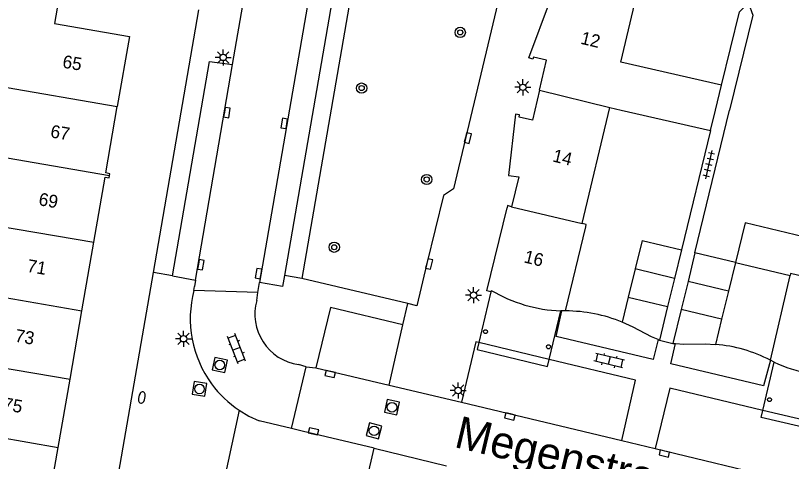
# Model space of a CAD drawing. Extents: x 124000 to 128010, y 398999 to 403000.
# Drawn here: x 127334.5 to 127394.9, y 399972.6 to 400007.4 of the extents above; entities that cross this region are included whole.
import ezdxf

# ---------------------------------------------------------------- set-up
doc = ezdxf.new("R2010")
doc.units = 0
for name, color, linetype in [('gg-afsc-erfafscheiding', 7, 'Continuous'), ('gg-afsc-muur', 7, 'Continuous'), ('gg-anno-huisnummerreeks BGT', 7, 'Continuous'), ('gg-anno-openbare ruimte label', 7, 'Continuous'), ('gg-bbg-bijgebouw', 7, 'Continuous'), ('gg-bbg-gedigitaliseerde bebouwing', 7, 'Continuous'), ('gg-bbg-gedigitaliseerde bijgebouw', 7, 'Continuous'), ('gg-bbg-hoofdgebouw', 7, 'Continuous'), ('gg-bbg-onder overbouw', 7, 'Continuous'), ('gg-bbg-pand overbouw', 7, 'Continuous'), ('gg-bbg-pilaar onder overbouw', 7, 'Continuous'), ('gg-bbg-tussenscheiding', 7, 'Continuous'), ('gg-knt-verharding', 7, 'Continuous'), ('gg-knt-verharding nz', 7, 'Continuous'), ('gt-grn-weggrens', 7, 'Continuous'), ('gt-symb-boom', 7, 'Continuous'), ('gt-symb-brandkraan', 7, 'Continuous'), ('gt-symb-klinker verharding', 7, 'Continuous'), ('gt-symb-kolk', 7, 'Continuous'), ('gt-symb-lichtmast', 7, 'Continuous'), ('gt-symb-rioolschacht', 7, 'Continuous'), ('gt-symb-tegel verharding', 7, 'Continuous')]:
    doc.layers.add(name, color=color, linetype=linetype)

# ---------------------------------------------------------------- blocks, each defined once
blk = doc.blocks.new('gt0-LMAST')
at = {"layer": 'gt-symb-lichtmast'}
for p, q in [((-0.005, 0.246), (-0.005, 0.621)), ((-0.182, 0.173), (-0.447, 0.438)), ((0.172, 0.173), (0.437, 0.438)), ((-0.255, -0.004), (-0.63, -0.004)), ((-0.182, -0.181), (-0.447, -0.446)), ((-0.005, -0.254), (-0.005, -0.629)), ((0.437, -0.446), (0.172, -0.181)), ((0.245, -0.004), (0.62, -0.004))]:
    blk.add_line(p, q, dxfattribs=at)
blk.add_circle((-0.005, -0.004), 0.25, dxfattribs=at)
blk = doc.blocks.new('gt0-TEG1')
at = {"layer": 'gt-symb-tegel verharding'}
for p, q in [((-1.125, 0), (1.125, 0)), ((-0.9, -0.25), (-0.9, 0.25)), ((-0.45, -0.25), (-0.45, 0.25)), ((0, -0.25), (0, 0.25)), ((0.45, -0.25), (0.45, 0.25)), ((0.9, -0.25), (0.9, 0.25))]:
    blk.add_line(p, q, dxfattribs=at)
blk = doc.blocks.new('gt0-KOLK')
at = {"layer": 'gt-symb-kolk'}
blk.add_lwpolyline([(0, 0), (0.375, 0), (0.375, 0.4), (-0.375, 0.4), (-0.375, 0), (0, 0)], dxfattribs=at)
blk = doc.blocks.new('gt0-BOOM')
at = {"layer": 'gt-symb-boom'}
for radius in [0.4, 0.2]:
    blk.add_circle((0, 0), radius, dxfattribs=at)
blk = doc.blocks.new('gt0-KL1')
at = {"layer": 'gt-symb-klinker verharding'}
for p, q in [((-1.15, 0.3), (1.15, 0.3)), ((-1, -0.3), (-1, 0.3)), ((-0.5, 0.3), (-0.5, 0.45)), ((0, -0.3), (0, 0.3)), ((0.5, 0.3), (0.5, 0.45)), ((1, -0.3), (1, 0.3)), ((-1.15, -0.3), (1.15, -0.3)), ((-0.5, -0.45), (-0.5, -0.3)), ((0.5, -0.45), (0.5, -0.3))]:
    blk.add_line(p, q, dxfattribs=at)
blk = doc.blocks.new('gt0-RS')
at = {"layer": 'gt-symb-rioolschacht'}
blk.add_lwpolyline([(-0.5, -0.5), (0.5, -0.5), (0.5, 0.5), (-0.5, 0.5)], close=True, dxfattribs=at)
blk.add_circle((0, 0), 0.375, dxfattribs=at)
blk = doc.blocks.new('gt0-BR')
at = {"layer": 'gt-symb-brandkraan'}
for centre, radius, start, end in [((-0.244, 0), 0.206, 107.56694, 252.43307), ((0.599, -2.664), 3, 106.89205, 107.56694), ((0, -0.691), 0.938, 73.10799, 106.89205), ((-0.599, -2.664), 3, 72.43309, 73.10799), ((0.244, 0), 0.206, 287.56695, 72.43309), ((0.599, 2.664), 3, 252.43307, 253.10797), ((0, 0.691), 0.938, 253.10797, 286.89206), ((-0.599, 2.664), 3, 286.89206, 287.56695)]:
    blk.add_arc(centre, radius, start, end, dxfattribs=at)

msp = doc.modelspace()

# ---------------------------------------------------------------- linework, layer by layer
at = {"layer": 'gg-afsc-erfafscheiding'}
for p, q in [((127387.428, 399988.88), (127390.13, 400000)), ((127388.639, 399998.42), (127386.37, 399989.117))]:
    msp.add_line(p, q, dxfattribs=at)
msp.add_lwpolyline([(127389.5, 400001.953), (127390.887, 400007.66), (127391.605, 400008.338), (127391.93, 400007.407), (127390.13, 400000)], dxfattribs=at)
at = {"layer": 'gg-afsc-muur'}
for centre, radius, start, end in [((127377.356, 399972.842), 11.517, 67.5221, 90.0429), ((127388.107, 399970.49), 11.3, 62.61222, 85.32367)]:
    msp.add_arc(centre, radius, start, end, dxfattribs=at)
at = {"layer": 'gg-bbg-bijgebouw'}
for p, q in [((127383.306, 399989.856), (127382.766, 399987.632)), ((127390.576, 399988.131), (127390.036, 399985.906)), ((127382.766, 399987.632), (127382.233, 399985.435)), ((127390.036, 399985.906), (127389.503, 399983.71)), ((127382.233, 399985.435), (127381.759, 399983.484)), ((127389.503, 399983.71), (127389.028, 399981.753)), ((127384.552, 399982.126), (127384.659, 399982.078)), ((127385.713, 399981.822), (127385.915, 399981.812))]:
    msp.add_line(p, q, dxfattribs=at)
for points in [[(127384.552, 399982.126), (127384.048, 399982.351), (127382.623, 399983.107), (127381.759, 399983.484)], [(127385.915, 399981.812), (127386.557, 399981.782), (127388.216, 399981.807), (127389.028, 399981.753)]]:
    msp.add_lwpolyline(points, dxfattribs=at)
at = {"layer": 'gg-bbg-gedigitaliseerde bebouwing'}
for p, q in [((127381.647, 400003.737), (127383.016, 400009.451)), ((127389.5, 400001.953), (127381.647, 400003.737)), ((127389.024, 400000), (127389.5, 400001.953)), ((127378.634, 399991.16), (127380.8, 400000.202)), ((127380.8, 400000.202), (127381.689, 400000)), ((127381.689, 400000), (127388.639, 399998.42)), ((127388.639, 399998.42), (127389.024, 400000)), ((127377.347, 399984.359), (127378.915, 399990.916)), ((127390.576, 399988.131), (127394.842, 399987.116)), ((127393.305, 399980.524), (127394.842, 399987.116))]:
    msp.add_line(p, q, dxfattribs=at)
for points in [[(127378.915, 399990.916), (127378.955, 399991.082), (127378.634, 399991.16)], [(127395.894, 399990.124), (127391.347, 399991.233), (127390.576, 399988.131)]]:
    msp.add_lwpolyline(points, dxfattribs=at)
at = {"layer": 'gg-bbg-gedigitaliseerde bijgebouw'}
for p, q in [((127383.306, 399989.856), (127386.37, 399989.117)), ((127386.37, 399989.117), (127385.829, 399986.892)), ((127387.428, 399988.88), (127386.887, 399986.655)), ((127390.576, 399988.131), (127387.428, 399988.88)), ((127385.829, 399986.892), (127385.295, 399984.696)), ((127386.887, 399986.655), (127386.354, 399984.459)), ((127385.295, 399984.696), (127384.659, 399982.078)), ((127386.354, 399984.459), (127385.713, 399981.822))]:
    msp.add_line(p, q, dxfattribs=at)
at = {"layer": 'gg-bbg-hoofdgebouw'}
for p, q in [((127339.654, 399984.375), (127340.578, 399989.704)), ((127338.728, 399979.037), (127339.654, 399984.375)), ((127377.059, 399984.361), (127376.97, 399984.362)), ((127377.347, 399984.359), (127377.059, 399984.361)), ((127393.607, 399980.359), (127393.305, 399980.524)), ((127337.807, 399973.732), (127338.728, 399979.037)), ((127336.883, 399968.406), (127337.807, 399973.732))]:
    msp.add_line(p, q, dxfattribs=at)
for points in [[(127375.311, 400001.552), (127375.867, 400003.88), (127374.853, 400004.123), (127374.781, 400003.957), (127374.493, 400004.082), (127376.159, 400008.607), (127376.921, 400008.322), (127377.51, 400010.806)], [(127338.024, 400009.615), (127337.528, 400006.758), (127343.361, 400005.746), (127342.413, 400000.282)], [(127375.311, 400001.552), (127374.755, 399999.224), (127373.732, 399999.447), (127373.756, 399999.636), (127373.438, 399999.676), (127372.901, 399994.9), (127373.701, 399994.798), (127373.14, 399992.476)], [(127341.805, 399994.906), (127341.83, 399995.049), (127341.515, 399995.104), (127342.413, 400000.282)], [(127340.578, 399989.704), (127341.46, 399994.788), (127341.775, 399994.733), (127341.805, 399994.906)], [(127371.528, 399985.847), (127371.21, 399985.925), (127372.782, 399992.395)], [(127373.14, 399992.476), (127372.822, 399992.56), (127372.782, 399992.395)]]:
    msp.add_lwpolyline(points, dxfattribs=at)
at = {"layer": 'gg-bbg-onder overbouw'}
msp.add_line((127371.558, 399985.961), (127371.528, 399985.847), dxfattribs=at)
for centre, radius, start, end in [((127377.381, 399995.711), 11.356, 239.1533, 267.92667), ((127398.229, 399990.236), 10.905, 244.92531, 274.83107)]:
    msp.add_arc(centre, radius, start, end, dxfattribs=at)
at = {"layer": 'gg-bbg-pand overbouw'}
for p, q in [((127371.528, 399985.847), (127370.587, 399981.893)), ((127376.072, 399980.574), (127376.97, 399984.362)), ((127392.719, 399976.609), (127393.607, 399980.359))]:
    msp.add_line(p, q, dxfattribs=at)
for points in [[(127370.587, 399981.893), (127370.458, 399981.352), (127375.946, 399980.044), (127376.072, 399980.574)], [(127398.195, 399975.298), (127398.074, 399974.777), (127392.59, 399976.067), (127392.719, 399976.609)]]:
    msp.add_lwpolyline(points, dxfattribs=at)
at = {"layer": 'gg-bbg-pilaar onder overbouw'}
for points in [[(127371.057, 399982.892), (127371.155, 399982.892), (127371.234, 399982.835), (127371.264, 399982.742), (127371.234, 399982.649), (127371.155, 399982.592), (127371.057, 399982.592), (127370.978, 399982.649), (127370.948, 399982.742), (127370.978, 399982.835), (127371.057, 399982.892)], [(127375.966, 399981.718), (127376.064, 399981.718), (127376.143, 399981.661), (127376.173, 399981.568), (127376.143, 399981.475), (127376.064, 399981.418), (127375.966, 399981.418), (127375.887, 399981.475), (127375.857, 399981.568), (127375.887, 399981.661), (127375.966, 399981.718)], [(127393.184, 399977.6), (127393.282, 399977.6), (127393.361, 399977.543), (127393.391, 399977.45), (127393.361, 399977.357), (127393.282, 399977.3), (127393.184, 399977.3), (127393.105, 399977.357), (127393.075, 399977.45), (127393.105, 399977.543), (127393.184, 399977.6)]]:
    msp.add_lwpolyline(points, dxfattribs=at)
at = {"layer": 'gg-bbg-tussenscheiding'}
for p, q in [((127332.521, 400001.99), (127342.413, 400000.282)), ((127375.311, 400001.552), (127380.8, 400000.202)), ((127331.283, 399996.727), (127341.805, 399994.906)), ((127373.14, 399992.476), (127378.634, 399991.16)), ((127330.659, 399991.409), (127340.578, 399989.704)), ((127385.829, 399986.892), (127382.766, 399987.632)), ((127390.036, 399985.906), (127386.887, 399986.655)), ((127329.763, 399986.077), (127339.654, 399984.375)), ((127382.233, 399985.435), (127385.295, 399984.696)), ((127389.503, 399983.71), (127386.354, 399984.459)), ((127328.838, 399980.739), (127338.728, 399979.037)), ((127324.995, 399975.933), (127337.807, 399973.732))]:
    msp.add_line(p, q, dxfattribs=at)
msp.add_lwpolyline([(127400.715, 399985.9), (127394.882, 399987.287), (127394.842, 399987.116)], dxfattribs=at)
at = {"layer": 'gg-knt-verharding'}
for p, q in [((127369.679, 400061.421), (127356.796, 399986.891)), ((127351.382, 400003.552), (127352.933, 400012.438)), ((127345.224, 399987.354), (127348.76, 400007.822)), ((127342.351, 399970.724), (127345.224, 399987.354)), ((127346.704, 399987.098), (127348.513, 399986.748)), ((127365.046, 399984.937), (127356.796, 399986.891)), ((127348.382, 399985.955), (127348.431, 399986.25)), ((127348.513, 399986.748), (127348.431, 399986.25)), ((127353.377, 399985.784), (127353.495, 399986.57)), ((127353.377, 399985.784), (127348.382, 399985.955)), ((127363.605, 399978.572), (127364.654, 399983.284)), ((127384.659, 399982.078), (127385.713, 399981.822)), ((127355.988, 399975.198), (127357.121, 399980.018)), ((127357.121, 399980.018), (127357.881, 399979.924)), ((127363.605, 399978.572), (127369.246, 399977.243)), ((127351.911, 399976.619), (127350.756, 399971.33)), ((127356.807, 399975.005), (127355.988, 399975.198)), ((127381.727, 399974.258), (127384.333, 399973.633)), ((127361.342, 399969.018), (127362.424, 399973.678)), ((127362.424, 399973.678), (127368.078, 399972.304))]:
    msp.add_line(p, q, dxfattribs=at)
for points in [[(127365.966, 400058.495), (127367.737, 400058.14), (127355.438, 399987.126)], [(127383.293, 400058.146), (127381.033, 400048.605), (127381.411, 400047.592), (127368.6, 399993.874), (127367.822, 399993.346), (127366.522, 399988.057), (127365.767, 399984.766), (127365.046, 399984.937)], [(127346.704, 399987.098), (127349.59, 400003.778), (127351.382, 400003.552)], [(127355.438, 399987.126), (127355.288, 399986.261), (127353.495, 399986.57)], [(127364.654, 399983.284), (127359.024, 399984.625), (127357.881, 399979.924)], [(127384.552, 399982.126), (127384.176, 399980.57), (127376.619, 399982.36), (127377.059, 399984.361)], [(127370.587, 399981.893), (127370.364, 399981.947), (127369.246, 399977.243)], [(127393.305, 399980.524), (127392.766, 399978.518), (127385.559, 399980.242), (127385.915, 399981.812)], [(127381.727, 399974.258), (127382.787, 399978.958), (127376.072, 399980.574)], [(127392.719, 399976.609), (127385.472, 399978.345), (127384.333, 399973.633)]]:
    msp.add_lwpolyline(points, dxfattribs=at)
at = {"layer": 'gg-knt-verharding nz'}
for p, q in [((127365.966, 400058.495), (127353.495, 399986.57)), ((127348.513, 399986.748), (127351.382, 400003.552)), ((127353.283, 399985.173), (127353.377, 399985.784)), ((127376.072, 399980.574), (127370.587, 399981.893)), ((127357.121, 399980.018), (127356.523, 399980.188)), ((127357.881, 399979.924), (127363.605, 399978.572)), ((127369.246, 399977.243), (127381.727, 399974.258)), ((127398.195, 399975.298), (127392.719, 399976.609)), ((127355.988, 399975.198), (127353.476, 399975.791)), ((127362.424, 399973.678), (127356.807, 399975.005)), ((127384.333, 399973.633), (127397.254, 399970.542))]:
    msp.add_line(p, q, dxfattribs=at)
msp.add_lwpolyline([(127351.911, 399976.619), (127352.672, 399976.165), (127353.476, 399975.791)], dxfattribs=at)
for centre, radius, start, end in [((127356.696, 399983.763), 8.598, 165.22674, 216.26154), ((127357.087, 399984.1), 3.952, 164.24558, 261.79812), ((127356.703, 399983.77), 8.608, 216.2757, 236.17595)]:
    msp.add_arc(centre, radius, start, end, dxfattribs=at)
at = {"layer": 'gt-grn-weggrens'}
for p, q in [((127346.704, 399987.098), (127345.224, 399987.354)), ((127356.796, 399986.891), (127355.438, 399987.126)), ((127364.654, 399983.284), (127365.046, 399984.937))]:
    msp.add_line(p, q, dxfattribs=at)

# ---------------------------------------------------------------- block references
at = {"layer": 'gt-symb-boom'}
for p in [(127369.138, 400006.056), (127361.454, 400001.718), (127366.522, 399994.598), (127359.322, 399989.319)]:
    msp.add_blockref('gt0-BOOM', p, dxfattribs=at)
at = {"layer": 'gt-symb-brandkraan', "rotation": 77.7571404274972}
msp.add_blockref('gt0-BR', (127344.33, 399977.616), dxfattribs=at)
at = {"layer": 'gt-symb-klinker verharding'}
for p, rotation in [((127351.699, 399981.415), 111.35437736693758), ((127380.738, 399980.491), 166.46414362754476)]:
    msp.add_blockref('gt0-KL1', p, dxfattribs=dict(at, rotation=rotation))
at = {"layer": 'gt-symb-kolk'}
for p, rotation in [((127350.759, 399999.836), -99.50001059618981), ((127355.624, 399998.928), 80.15137761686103), ((127369.537, 399997.867), -103.17492660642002), ((127348.729, 399987.993), -99.72596567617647), ((127366.522, 399988.057), -102.93881062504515), ((127353.614, 399987.238), 80.27403432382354), ((127359.049, 399979.644), 166.51987378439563), ((127373.051, 399976.332), 166.5332231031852), ((127357.659, 399974.785), -13.063337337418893), ((127385.086, 399973.444), 165.9359632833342)]:
    msp.add_blockref('gt0-KOLK', p, dxfattribs=dict(at, rotation=rotation))
at = {"layer": 'gt-symb-lichtmast'}
for p in [(127350.671, 400004.111), (127374.027, 400001.781), (127370.183, 399985.594), (127347.582, 399982.194), (127368.976, 399978.163)]:
    msp.add_blockref('gt0-LMAST', p, dxfattribs=at)
at = {"layer": 'gt-symb-rioolschacht'}
for p, rotation in [((127350.399, 399980.148), -102.2988551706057), ((127348.82, 399978.286), 81.027373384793), ((127363.817, 399976.859), 78.22937399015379), ((127362.422, 399975.021), 75.2272760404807)]:
    msp.add_blockref('gt0-RS', p, dxfattribs=dict(at, rotation=rotation))
at = {"layer": 'gt-symb-tegel verharding', "rotation": 77.06118937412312}
msp.add_blockref('gt0-TEG1', (127388.515, 399995.749), dxfattribs=at)

# ---------------------------------------------------------------- texts
at = {"layer": 'gg-anno-huisnummerreeks BGT'}
for s, rotation, p in [('12', 346.6, (127378.457, 400005.179)), ('65', 350.2, (127338.091, 400003.319)), ('67', 350.2, (127337.149, 399997.887)), ('14', 346.5, (127376.272, 399996.011)), ('69', 350.2, (127336.232, 399992.601)), ('16', 346.3, (127374.038, 399988.15)), ('71', 350.2, (127335.332, 399987.413)), ('73', 350.2, (127334.389, 399981.975)), ('75', 350.2, (127333.465, 399976.654))]:
    msp.add_text(s, height=1, rotation=rotation, dxfattribs=at).set_placement(p)
at = {"layer": 'gg-anno-openbare ruimte label'}
msp.add_text('Megenstraat', height=2.5, rotation=346.6, dxfattribs=at).set_placement((127368.578, 399973.774))

doc.saveas('drawing.dxf')
